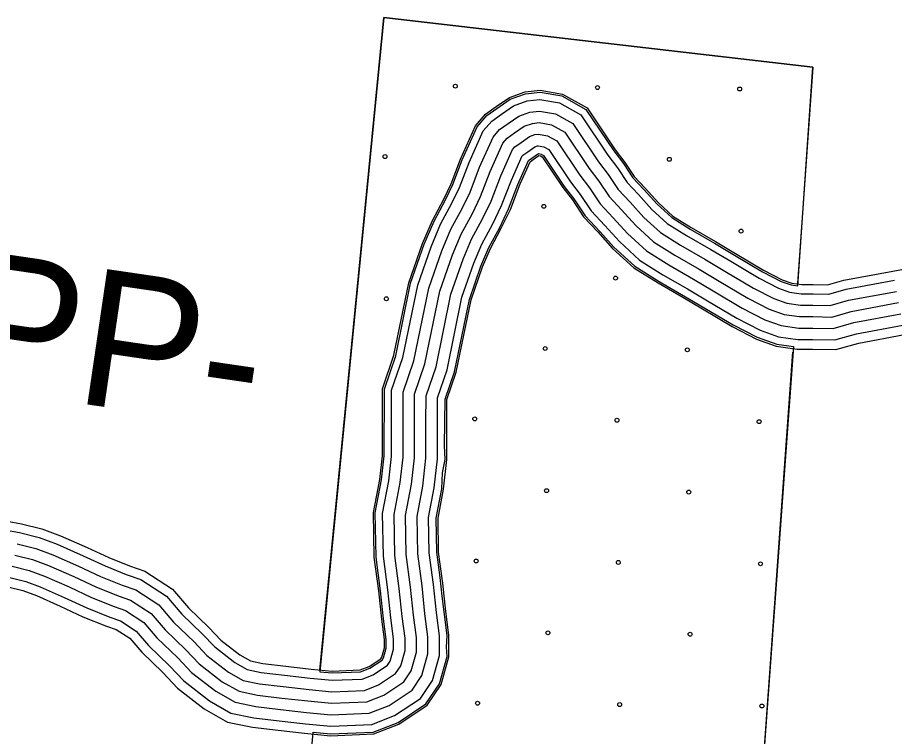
# Model space of a CAD drawing. Extents: x 1788175 to 1969470, y 584502 to 738744.
# Drawn here: x 1866402 to 1868774, y 621223 to 623168 of the extents above; entities that cross this region are included whole.
import ezdxf

# ---------------------------------------------------------------- set-up
doc = ezdxf.new("R2010")
doc.units = 0
for name, color, linetype in [('DESIGN - EROSION CONTROL - Devices', 7, 'Continuous'), ('DESIGN - ROW - Right-of-Way and Easement Labels', 7, 'Continuous'), ('DESIGN - SCRATCH - User 1', 7, 'Continuous'), ('SURVEY - DRAINAGE - Bridges', 7, 'Continuous'), ('SURVEY - TRANSPORTATION - Roads', 7, 'Continuous')]:
    doc.layers.add(name, color=color, linetype=linetype)

msp = doc.modelspace()

# ---------------------------------------------------------------- linework, layer by layer
at = {"layer": 'DESIGN - EROSION CONTROL - Devices'}
for centre in [(1867586.7, 622981.9), (1867971.2, 622978.2), (1868355.8, 622974.4), (1867396.3, 622791.5), (1868165.4, 622784), (1867825.9, 622657), (1868359.5, 622589.9), (1868020, 622462.8), (1867400, 622406.9), (1867829.6, 622272.4), (1868214.2, 622268.7), (1867639.2, 622082), (1868023.8, 622078.3), (1868408.3, 622074.6), (1867833.4, 621887.9), (1868217.9, 621884.1), (1867642.9, 621697.5), (1868027.5, 621693.7), (1868412, 621690), (1867837.1, 621503.3), (1868221.6, 621499.6), (1867646.7, 621312.9), (1868031.2, 621309.2), (1868415.8, 621305.5)]:
    msp.add_circle(centre, 5.28, dxfattribs=at)
at = {"layer": 'DESIGN - SCRATCH - User 1'}
for points in [[(1868512.9, 622441.9), (1868553.9, 623033.7), (1867393.6, 623167.6), (1867220.3, 621397.9)], [(1867220.3, 621397.9), (1867253.6, 621394.8), (1867330.4, 621397.9), (1867355.4, 621407.7), (1867388.5, 621429.8), (1867392.2, 621435.4), (1867399.7, 621462.1), (1867399.8, 621485.5), (1867392.4, 621541.3), (1867384.5, 621617.2), (1867374.2, 621693.6), (1867372.2, 621708.8), (1867370.1, 621828.1), (1867387.2, 621917.3), (1867394.4, 621981.7), (1867394.6, 622162.8), (1867425.4, 622252.7), (1867465.6, 622449), (1867502.5, 622554.9), (1867529, 622616.8), (1867559.9, 622674.3), (1867579.7, 622715.7), (1867605.4, 622782.7), (1867645.2, 622871.6), (1867671.6, 622902.4), (1867735.1, 622946.6), (1867776.2, 622961.5), (1867815.6, 622965.9), (1867874.7, 622955.4), (1867939.8, 622919.1), (1868015.1, 622806.8), (1868041.2, 622772.6), (1868066.8, 622734.1), (1868096.6, 622702.5), (1868132.5, 622662.6), (1868172, 622626.3), (1868222.2, 622595), (1868287.4, 622557.4), (1868341.7, 622525.1), (1868417.6, 622480.2), (1868468.3, 622453.9), (1868495.3, 622444.4), (1868512.9, 622441.9)], [(1867201.8, 621234.5), (1867249.3, 621230), (1867364.6, 621234.8), (1867431.8, 621261), (1867507, 621311.2), (1867543.5, 621365.8), (1867564.1, 621439.4), (1867562.7, 621464.6), (1867564.2, 621496.2), (1867551.4, 621602.5), (1867545.7, 621652.7), (1867536.4, 621721.3), (1867534.8, 621813.9), (1867549.8, 621892.7), (1867552.2, 621935.9), (1867558.8, 621972.4), (1867557.5, 622009.7), (1867559, 622135.4), (1867584.3, 622209.4), (1867624.5, 622405.3), (1867655.8, 622495.4), (1867677.3, 622545.4), (1867706.6, 622599.9), (1867730.8, 622650.6), (1867755.8, 622715.9), (1867784.7, 622780.9), (1867811.7, 622799.6), (1867818.8, 622798.3), (1867825.2, 622794.7), (1867881.4, 622711), (1867907.2, 622677.2), (1867937.5, 622631.5), (1867978.5, 622587.9), (1868015.5, 622546.8), (1868072, 622494.9), (1868137.6, 622454), (1868220.4, 622405.9), (1868337.8, 622336.4), (1868402.9, 622302.6), (1868456, 622283.9), (1868501.7, 622277.4)], [(1868501.7, 622277.4), (1868400, 620891.9), (1870148.3, 620612.7), (1870236.4, 621559.6), (1870732.4, 621662.4)], [(1864170.5, 616020), (1865027.4, 615829.3), (1865232.6, 617596.3), (1866101.7, 617469.6), (1866231.9, 617715.7), (1866405.7, 617709.6), (1866492.7, 618517.9), (1865557.5, 618616.6), (1865537.3, 618408.5), (1864278.4, 618521.4), (1864305.2, 619177.8), (1864990.7, 619113.5), (1864985, 619417.4), (1867662.6, 619273.6), (1867777.7, 620188), (1866157.2, 620389.1), (1866261.8, 621211.1), (1867186.5, 621057.5), (1867201.8, 621234.5)]]:
    msp.add_lwpolyline(points, dxfattribs=at)
at = {"layer": 'SURVEY - DRAINAGE - Bridges'}
for points in [[(1867220.3, 621402.2), (1867393.6, 623167.6), (1868553.9, 623033.7), (1868511.9, 622448.6)], [(1868498.5, 622262.6), (1868400, 620891.9), (1870148.3, 620612.7), (1870236.4, 621559.6), (1870732.4, 621662.4)]]:
    msp.add_lwpolyline(points, dxfattribs=at)
at = {"layer": 'SURVEY - TRANSPORTATION - Roads'}
for points in [[(1866374.2, 621805.6), (1866413, 621798.5), (1866468.1, 621784.6), (1866519, 621766.1), (1866590.4, 621734.5), (1866648.9, 621707), (1866704.9, 621684.6), (1866746.7, 621669.8), (1866821.7, 621621.4), (1866865.2, 621570.9), (1866919.6, 621518.2), (1866952.3, 621483.6), (1867004, 621443.5), (1867032.4, 621427.4), (1867065.5, 621420.7), (1867127.8, 621413.1), (1867196.6, 621405.2), (1867253.8, 621399.8), (1867329.3, 621402.9), (1867353.1, 621412.2), (1867384.9, 621433.4), (1867387.6, 621437.5), (1867394.7, 621462.8), (1867394.8, 621485.2), (1867387.4, 621540.7), (1867379.6, 621616.7), (1867367.2, 621708.4), (1867365.1, 621828.5), (1867382.2, 621918.1), (1867389.4, 621982), (1867389.5, 622073.3), (1867389.6, 622163.7), (1867420.5, 622254.1), (1867460.8, 622450.4), (1867497.8, 622556.7), (1867524.5, 622619), (1867555.4, 622676.6), (1867575.1, 622717.7), (1867600.8, 622784.7), (1867640.9, 622874.3), (1867668.3, 622906.2), (1867697.4, 622926.6), (1867732.8, 622951.1), (1867775.1, 622966.4), (1867815.8, 622970.9), (1867876.4, 622960.2), (1867943.2, 622922.9), (1868019.2, 622809.7), (1868045.3, 622775.5), (1868070.7, 622737.2), (1868100.2, 622705.9), (1868136.1, 622666.1), (1868175, 622630.3), (1868224.8, 622599.3), (1868289.9, 622561.7), (1868344.2, 622529.4), (1868420, 622484.6), (1868470.3, 622458.5), (1868496.5, 622449.3), (1868523.9, 622445.3), (1868554.6, 622445.3), (1868593.6, 622444.5), (1868637.8, 622457.1), (1868769.6, 622481.7)], [(1866367.5, 621781.7), (1866407.8, 621774.3), (1866460.8, 621761), (1866509.7, 621743.1), (1866580.1, 621712), (1866639.1, 621684.4), (1866696.2, 621661.4), (1866735.7, 621647.4), (1866805.3, 621602.6), (1866847.2, 621553.9), (1866902.1, 621500.8), (1866935.7, 621465.2), (1866990.2, 621422.9), (1867023.6, 621403.9), (1867061.5, 621396.3), (1867124.9, 621388.6), (1867194, 621380.6), (1867253.1, 621375), (1867334.5, 621378.4), (1867364.6, 621390.1), (1867402.7, 621415.5), (1867410.4, 621427.1), (1867419.5, 621459.4), (1867419.5, 621486.8), (1867412, 621543.6), (1867404.1, 621619.6), (1867391.9, 621710.3), (1867389.8, 621826.4), (1867406.7, 621914.4), (1867414.1, 621980.6), (1867414.2, 622073.2), (1867414.3, 622159.6), (1867444.4, 622247.6), (1867484.7, 622443.8), (1867520.8, 622547.8), (1867546.8, 622608.3), (1867577.5, 622665.4), (1867597.8, 622707.9), (1867623.6, 622775.2), (1867662, 622861), (1867685, 622887.7), (1867711.5, 622906.3), (1867744.2, 622928.9), (1867780.7, 622942.2), (1867815, 622946), (1867868, 622936.6), (1867926, 622904.2), (1867999.1, 622795.3), (1868025.1, 622761.2), (1868051.3, 622721.8), (1868082.1, 622689.1), (1868118.5, 622648.7), (1868160, 622610.6), (1868212.1, 622578.1), (1868277.4, 622540.4), (1868331.6, 622508.2), (1868408, 622463), (1868460.5, 622435.7), (1868490.6, 622425.2), (1868522.2, 622420.6), (1868554.4, 622420.6), (1868596.8, 622419.7), (1868643.4, 622433), (1868774.2, 622457.4)], [(1866401.2, 621744), (1866451.7, 621731.3), (1866498.1, 621714.4), (1866567.3, 621683.8), (1866626.7, 621655.9), (1866685.2, 621632.4), (1866722, 621619.4), (1866784.7, 621579), (1866824.6, 621532.6), (1866880, 621479), (1866914.8, 621442.2), (1866973, 621397), (1867012.7, 621374.5), (1867056.6, 621365.7), (1867121.2, 621357.8), (1867190.8, 621349.8), (1867252.3, 621344), (1867340.9, 621347.6), (1867379, 621362.5), (1867425, 621393.2), (1867438.9, 621413.9), (1867450.5, 621455.1), (1867450.5, 621488.8), (1867442.8, 621547.3), (1867434.9, 621623.3), (1867422.8, 621712.6), (1867420.9, 621823.7), (1867437.3, 621909.7), (1867445.1, 621978.9), (1867445.2, 622073.2), (1867445.3, 622154.4), (1867474.4, 622239.4), (1867514.6, 622435.5), (1867549.8, 622536.5), (1867574.8, 622594.8), (1867605.1, 622651.4), (1867626.3, 622695.6), (1867652.2, 622763.3), (1867688.5, 622844.2), (1867706, 622864.6), (1867729.2, 622880.8), (1867758.6, 622901.2), (1867787.8, 622911.8), (1867813.9, 622914.7), (1867857.4, 622907), (1867904.4, 622880.8), (1867973.9, 622777.3), (1867999.9, 622743.2), (1868026.9, 622702.5), (1868059.3, 622668.1), (1868096.4, 622626.9), (1868141.1, 622585.8), (1868196.1, 622551.5), (1868261.8, 622513.6), (1868315.8, 622481.5), (1868392.9, 622435.9), (1868448.2, 622407.2), (1868483.2, 622394.9), (1868519.9, 622389.6), (1868554, 622389.6), (1868600.8, 622388.6), (1868650.5, 622402.8), (1868779.9, 622427)], [(1866394.6, 621713.7), (1866442.6, 621701.6), (1866486.5, 621685.6), (1866554.4, 621655.5), (1866614.4, 621627.5), (1866674.3, 621603.4), (1866708.2, 621591.4), (1866764.1, 621555.4), (1866802.1, 621511.3), (1866857.9, 621457.2), (1866893.9, 621419.2), (1866955.8, 621371.1), (1867001.7, 621345.1), (1867051.6, 621335.1), (1867117.6, 621327), (1867187.5, 621319), (1867251.5, 621312.9), (1867347.4, 621316.9), (1867393.4, 621334.8), (1867447.4, 621370.8), (1867467.4, 621400.8), (1867481.4, 621450.8), (1867481.5, 621490.9), (1867473.6, 621550.9), (1867465.7, 621626.9), (1867453.8, 621715), (1867451.9, 621821), (1867468, 621905.1), (1867476.1, 621977.1), (1867476.2, 622073.2), (1867476.3, 622149.2), (1867504.4, 622231.2), (1867544.6, 622427.3), (1867578.7, 622525.3), (1867602.7, 622581.3), (1867632.8, 622637.4), (1867654.8, 622683.4), (1867680.9, 622751.4), (1867714.9, 622827.4), (1867726.9, 622841.4), (1867746.9, 622855.4), (1867772.9, 622873.4), (1867794.9, 622881.4), (1867812.9, 622883.4), (1867846.9, 622877.3), (1867882.8, 622857.3), (1867948.7, 622759.2), (1867974.6, 622725.2), (1868002.5, 622683.1), (1868036.5, 622647.1), (1868074.4, 622605.1), (1868122.3, 622561), (1868180.2, 622524.9), (1868246.1, 622486.9), (1868300, 622454.8), (1868377.9, 622408.8), (1868435.8, 622378.7), (1868475.8, 622364.7), (1868517.7, 622358.6), (1868553.7, 622358.6), (1868604.8, 622357.5), (1868657.6, 622372.6), (1868785.6, 622396.5)], [(1866394.6, 621713.7), (1866442.6, 621701.6), (1866486.5, 621685.6), (1866554.4, 621655.5), (1866614.4, 621627.5), (1866674.3, 621603.4), (1866708.2, 621591.4), (1866764.1, 621555.4), (1866802.1, 621511.3), (1866857.9, 621457.2), (1866893.9, 621419.2), (1866955.8, 621371.1), (1867001.7, 621345.1), (1867051.6, 621335.1), (1867117.6, 621327), (1867187.5, 621319), (1867251.5, 621312.9), (1867347.4, 621316.9), (1867393.4, 621334.8), (1867447.4, 621370.8), (1867467.4, 621400.8), (1867481.4, 621450.8), (1867481.5, 621490.9), (1867473.6, 621550.9), (1867465.7, 621626.9), (1867453.8, 621715), (1867451.9, 621821), (1867468, 621905.1), (1867476.1, 621977.1), (1867476.2, 622073.2), (1867476.3, 622149.2), (1867504.4, 622231.2), (1867544.6, 622427.3), (1867578.7, 622525.3), (1867602.7, 622581.3), (1867632.8, 622637.4), (1867654.8, 622683.4), (1867680.9, 622751.4), (1867714.9, 622827.4), (1867726.9, 622841.4), (1867746.9, 622855.4), (1867772.9, 622873.4), (1867794.9, 622881.4), (1867812.9, 622883.4), (1867846.9, 622877.3), (1867882.8, 622857.3), (1867948.7, 622759.2), (1867974.6, 622725.2), (1868002.5, 622683.1), (1868036.5, 622647.1), (1868074.4, 622605.1), (1868122.3, 622561), (1868180.2, 622524.9), (1868246.1, 622486.9), (1868300, 622454.8), (1868377.9, 622408.8), (1868435.8, 622378.7), (1868475.8, 622364.7), (1868517.7, 622358.6), (1868553.7, 622358.6), (1868604.8, 622357.5), (1868657.6, 622372.6), (1868785.6, 622396.5)], [(1866388.1, 621683.4), (1866433.5, 621672), (1866474.9, 621656.8), (1866541.6, 621627.3), (1866602, 621599), (1866663.3, 621574.4), (1866694.5, 621563.4), (1866743.6, 621531.7), (1866779.5, 621490), (1866835.9, 621435.5), (1866873, 621396.2), (1866938.5, 621345.3), (1866990.7, 621315.7), (1867046.7, 621304.4), (1867113.9, 621296.2), (1867184.3, 621288.1), (1867250.6, 621281.9), (1867353.8, 621286.1), (1867407.8, 621307.2), (1867469.7, 621348.5), (1867495.9, 621387.7), (1867512.4, 621446.5), (1867512.5, 621492.9), (1867504.4, 621554.5), (1867496.5, 621630.6), (1867484.8, 621717.3), (1867483, 621818.4), (1867498.7, 621900.4), (1867507.1, 621975.4), (1867507.2, 622073.1), (1867507.3, 622144), (1867534.3, 622223.1), (1867574.5, 622419.1), (1867607.6, 622514.1), (1867630.7, 622567.9), (1867660.4, 622623.3), (1867683.3, 622671.1), (1867709.5, 622739.5), (1867741.4, 622810.6), (1867747.9, 622818.2), (1867764.7, 622829.9), (1867787.3, 622845.6), (1867802, 622851), (1867811.9, 622852.1), (1867836.3, 622847.7), (1867861.2, 622833.9), (1867923.4, 622741.2), (1867949.3, 622707.2), (1867978.2, 622663.8), (1868013.7, 622626.1), (1868052.3, 622583.2), (1868103.4, 622536.2), (1868164.2, 622498.4), (1868230.4, 622460.1), (1868284.2, 622428.2), (1868362.9, 622381.6), (1868423.5, 622350.2), (1868468.4, 622334.4), (1868515.5, 622327.6), (1868553.4, 622327.6), (1868608.8, 622326.5), (1868664.7, 622342.3), (1868791.3, 622366)], [(1866381.5, 621653.1), (1866424.4, 621642.3), (1866463.3, 621628.1), (1866528.7, 621599.1), (1866589.6, 621570.6), (1866652.4, 621545.4), (1866680.7, 621535.4), (1866723, 621508.1), (1866756.9, 621468.7), (1866813.8, 621413.7), (1866852.1, 621373.2), (1866921.3, 621319.4), (1866979.7, 621286.3), (1867041.8, 621273.8), (1867110.3, 621265.4), (1867181.1, 621257.3), (1867249.8, 621250.8), (1867360.3, 621255.3), (1867422.2, 621279.5), (1867492.1, 621326.1), (1867524.4, 621374.6), (1867543.4, 621442.3), (1867543.5, 621494.9), (1867535.2, 621558.2), (1867527.2, 621634.3), (1867515.7, 621719.7), (1867514, 621815.7), (1867529.3, 621895.8), (1867538.1, 621973.6), (1867538.2, 622073.1), (1867538.3, 622138.8), (1867564.3, 622214.9), (1867604.5, 622410.8), (1867636.5, 622502.9), (1867658.6, 622554.4), (1867688.1, 622609.3), (1867711.8, 622658.8), (1867738.2, 622727.6), (1867767.8, 622793.9), (1867768.9, 622795.1), (1867782.4, 622804.5), (1867801.6, 622817.8), (1867809.1, 622820.6), (1867810.9, 622820.8), (1867825.8, 622818.1), (1867839.7, 622810.4), (1867898.2, 622723.1), (1867924.1, 622689.2), (1867953.8, 622644.5), (1867990.9, 622605.1), (1868030.3, 622561.4), (1868084.6, 622511.4), (1868148.3, 622471.8), (1868214.7, 622433.4), (1868268.4, 622401.5), (1868347.8, 622354.5), (1868411.1, 622321.7), (1868460.9, 622304.2), (1868513.3, 622296.6), (1868553, 622296.6), (1868612.8, 622295.4), (1868671.8, 622312.1), (1868797, 622335.5)], [(1866376, 621627.9), (1866416.8, 621617.7), (1866453.7, 621604.2), (1866518.1, 621575.7), (1866579.4, 621547), (1866643.3, 621521.4), (1866669.3, 621512.1), (1866705.9, 621488.5), (1866738.2, 621451.1), (1866795.5, 621395.6), (1866834.7, 621354.1), (1866907, 621298), (1866970.6, 621261.9), (1867037.7, 621248.4), (1867107.3, 621239.9), (1867178.4, 621231.7), (1867249.1, 621225), (1867365.7, 621229.8), (1867434.1, 621256.6), (1867510.6, 621307.5), (1867548.1, 621363.7), (1867569.1, 621438.7), (1867569.2, 621496.6), (1867560.7, 621561.2), (1867552.8, 621637.3), (1867541.4, 621721.6), (1867539.8, 621813.5), (1867554.8, 621891.9), (1867563.8, 621972.2), (1867563.9, 622073.1), (1867564, 622134.5), (1867589.2, 622208.1), (1867629.3, 622404), (1867660.5, 622493.6), (1867681.8, 622543.2), (1867711, 622597.7), (1867735.4, 622648.7), (1867761.9, 622717.7), (1867788.7, 622777.6), (1867797, 622783.4), (1867812.8, 622794.3), (1867817.1, 622793.6), (1867821.7, 622790.9), (1867877.3, 622708.1), (1867903.1, 622674.3), (1867933.6, 622628.4), (1867971.9, 622587.7), (1868012, 622543.3), (1868069, 622490.9), (1868135.1, 622449.7), (1868201.7, 622411.2), (1868255.3, 622379.4), (1868335.3, 622332), (1868400.9, 622298), (1868454.8, 622279.1), (1868511.4, 622270.9), (1868552.7, 622270.9), (1868616.1, 622269.6), (1868677.7, 622287.1), (1868801.7, 622310.3)], [(1868770.3, 622481.9), (1868833.9, 622493.2)]]:
    msp.add_lwpolyline(points, dxfattribs=at)

# ---------------------------------------------------------------- texts
at = {"layer": 'DESIGN - ROW - Right-of-Way and Easement Labels'}
msp.add_text('WHIPP-', height=370, rotation=351.6417, dxfattribs=at).set_placement((1865273, 622314.7))

doc.saveas('drawing.dxf')
